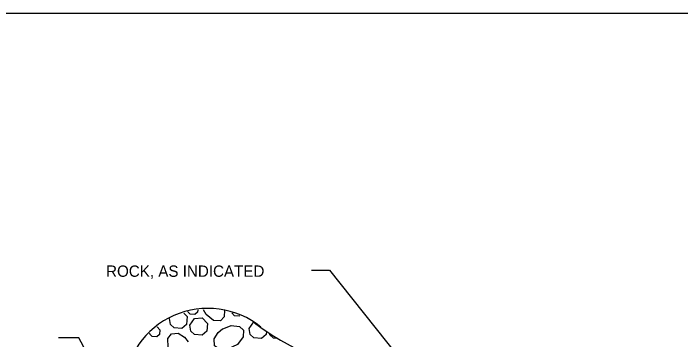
# Model space of a CAD drawing. Extents: x 636183 to 639890, y 299162 to 300538.
# Drawn here: x 638288.4 to 638464.9, y 299843.1 to 299929.4 of the extents above; entities that cross this region are included whole.
import ezdxf

# ---------------------------------------------------------------- set-up
doc = ezdxf.new("R2010")
doc.units = 0
doc.layers.add('1', color=7, linetype='Continuous')
doc.layers.add('Default', color=7, linetype='Continuous')

msp = doc.modelspace()

# ---------------------------------------------------------------- linework, layer by layer
at = {"layer": '1'}
msp.add_lwpolyline([(638969.91, 299365.45), (638969.91, 299929.45), (638183.91, 299929.45), (638183.91, 299365.45), (638969.91, 299365.45), (638969.91, 299391.81), (638769.91, 299391.81), (638769.91, 299456.49), (638969.91, 299456.49), (638969.91, 299485.45), (638769.91, 299485.45), (638769.91, 299365.45), (638848.72, 299365.45), (638848.72, 299391.81), (638848.72, 299365.45), (638925.72, 299365.45), (638925.72, 299391.81), (638925.72, 299379.49), (638969.91, 299379.49)], dxfattribs=at)
at = {"layer": 'Default'}
for points in [[(638367.22, 299861.48), (638372.03, 299861.48), (638399.41, 299827.02)], [(638333.46, 299850.16), (638334.37, 299849.22), (638334.16, 299847.17), (638332.91, 299846.13), (638330.9, 299846.27), (638329.96, 299847.19), (638329.66, 299848.73)], [(638337.15, 299851.05), (638337.08, 299850.38), (638336.33, 299849.75), (638335.13, 299849.84), (638334.56, 299850.39), (638334.53, 299850.56)], [(638344.25, 299850.92), (638344.1, 299849.2), (638343.12, 299848.16), (638341.34, 299848.19), (638339.33, 299849.77), (638338.69, 299851.05)], [(638348.31, 299849.37), (638346.88, 299849.47), (638346.13, 299850.2)], [(638335.02, 299846.96), (638336.3, 299848.77), (638338.32, 299848.89), (638339.73, 299847.42), (638339.53, 299845.37), (638338.28, 299844.33), (638336.27, 299844.48), (638335.33, 299845.39), (638335.03, 299846.96)], [(638326.37, 299846.52), (638327.15, 299845.71), (638327.03, 299844.48), (638326.28, 299843.85), (638325.08, 299843.94), (638324.51, 299844.49), (638324.45, 299844.82)], [(638343.63, 299845.9), (638346.01, 299846.84), (638348.19, 299846.65), (638349.23, 299845.67), (638349.19, 299843.9), (638347.62, 299841.88), (638345.18, 299840.67), (638342.89, 299840.63), (638341.6, 299841.54), (638341.48, 299843.37), (638342.53, 299845), (638343.72, 299845.96)], [(638350.72, 299846.07), (638351.95, 299847.82)], [(638331.02, 299838.29), (638330.49, 299838.7), (638329.28, 299841.13), (638329.24, 299843.43), (638330.15, 299844.72), (638331.98, 299844.84), (638333.61, 299843.79), (638334.57, 299842.59)], [(638355.31, 299845.4), (638355.22, 299844.48), (638353.97, 299843.44), (638351.96, 299843.58), (638351.02, 299844.5), (638350.72, 299846.07)], [(638358.32, 299843.42), (638357.19, 299843.51), (638356.25, 299844.42), (638356.17, 299844.81)], [(638317.47, 299821.62), (638305.65, 299843.63), (638300.26, 299843.63)]]:
    msp.add_lwpolyline(points, dxfattribs=at)
for centre, major_axis, ratio, start_param, end_param in [((638339.84, 299829.85), (22.05, 0), 0.97775, 0.881187, 3.104071), ((638390.96, 299930.35), (0, -96.36), 0.784827, 5.744665, 6.153132)]:
    msp.add_ellipse(centre, major_axis=major_axis, ratio=ratio, start_param=start_param, end_param=end_param, dxfattribs=at)

# ---------------------------------------------------------------- texts
msp.add_text('ROCK, AS INDICATED', height=2.998, dxfattribs=at).set_placement((638312.89, 299859.76))

doc.saveas('drawing.dxf')
